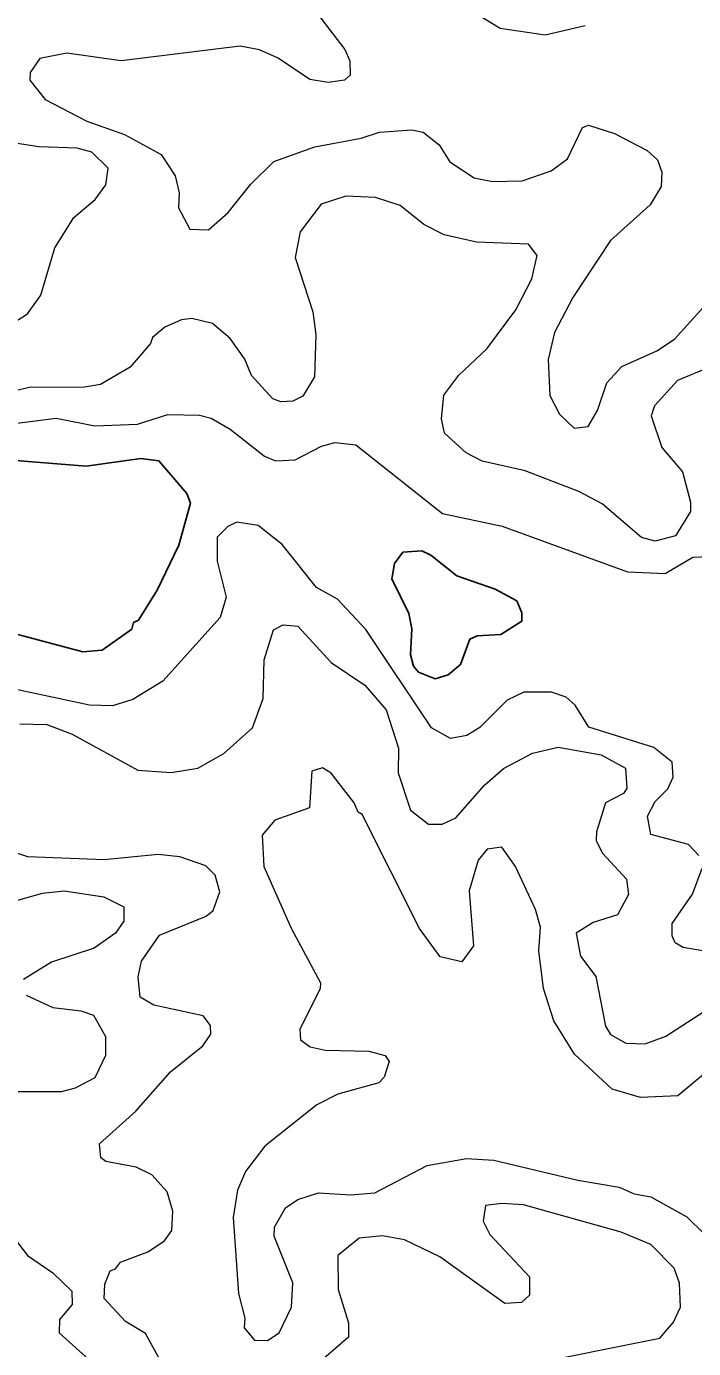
# Model space of a CAD drawing. Extents: x 763.2 to 816.8, y 7896.5 to 7952.7.
# Drawn here: x 796.321 to 797.738, y 7943.803 to 7946.613 of the extents above; entities that cross this region are included whole.
import ezdxf

# ---------------------------------------------------------------- set-up
doc = ezdxf.new("R2010")
doc.units = 0
doc.header["$LTSCALE"] = 0.064
doc.layers.add('1', color=7, linetype='Continuous', lineweight=25)
doc.layers.add('2', color=7, linetype='Continuous', lineweight=13)

msp = doc.modelspace()

# ---------------------------------------------------------------- linework, layer by layer
at = {"layer": '1'}
msp.add_lwpolyline([(796.2813, 7945.3264), (796.4406, 7945.2838), (796.4818, 7945.2871), (796.5449, 7945.3322), (796.5487, 7945.3458), (796.5588, 7945.3507), (796.5988, 7945.4146), (796.6447, 7945.5103), (796.6695, 7945.5999), (796.6615, 7945.6203), (796.6023, 7945.6898), (796.564, 7945.6944), (796.4482, 7945.6783), (796.2894, 7945.6912)], dxfattribs=at)
msp.add_lwpolyline([(797.317, 7945.4167), (797.2349, 7945.4449), (797.1803, 7945.4894), (797.161, 7945.4983), (797.1206, 7945.4954), (797.1027, 7945.4713), (797.0972, 7945.4386), (797.1333, 7945.3652), (797.1398, 7945.3324), (797.1367, 7945.2776), (797.1434, 7945.2533), (797.1537, 7945.2408), (797.189, 7945.2265), (797.2165, 7945.235), (797.2429, 7945.2567), (797.263, 7945.3105), (797.2782, 7945.318), (797.3286, 7945.3208), (797.373, 7945.3487), (797.373, 7945.3666), (797.363, 7945.3921)], close=True, dxfattribs=at)
at = {"layer": '2'}
for points in [[(796.9135, 7946.6735), (796.9974, 7946.5635), (797.008, 7946.5397), (797.0084, 7946.5091), (796.9963, 7946.4982), (796.9617, 7946.4934), (796.923, 7946.4999), (796.8558, 7946.5448), (796.8164, 7946.5627), (796.775, 7946.5705), (796.522, 7946.5394), (796.407, 7946.5557)], [(797.5076, 7946.6138), (797.4231, 7946.594), (797.3273, 7946.6084), (797.2748, 7946.6397)], [(796.407, 7946.5557), (796.3495, 7946.5441), (796.3288, 7946.5144), (796.3281, 7946.498), (796.361, 7946.4572), (796.4496, 7946.4112)], [(796.4496, 7946.4112), (796.5292, 7946.3829), (796.607, 7946.3402), (796.6371, 7946.2953), (796.6452, 7946.2593), (796.6439, 7946.2274), (796.6684, 7946.1817), (796.7079, 7946.1803), (796.7498, 7946.2171), (796.7975, 7946.2775), (796.8464, 7946.3256), (796.9335, 7946.357), (797.0319, 7946.3751), (797.0709, 7946.3881), (797.1399, 7946.3929), (797.1638, 7946.3877), (797.1979, 7946.3612), (797.2203, 7946.3248), (797.272, 7946.2911), (797.3109, 7946.283), (797.374, 7946.2847), (797.4354, 7946.306), (797.47, 7946.331), (797.5019, 7946.3978), (797.5146, 7946.4028), (797.5699, 7946.3851), (797.6395, 7946.3486), (797.6618, 7946.3294), (797.6705, 7946.3026), (797.6691, 7946.2727), (797.6459, 7946.2338), (797.5618, 7946.1574), (797.4815, 7946.0365), (797.4426, 7945.9619), (797.4292, 7945.9049), (797.4326, 7945.8283), (797.4532, 7945.7887), (797.4846, 7945.7591), (797.5145, 7945.7623), (797.5343, 7945.7964), (797.5541, 7945.8556), (797.5856, 7945.8898), (797.6598, 7945.9234), (797.6975, 7945.9484), (797.8123, 7946.0746)], [(796.296, 7945.9844), (796.323, 7946.0022), (796.3518, 7946.0418), (796.381, 7946.1422), (796.4217, 7946.2066), (796.4672, 7946.2447), (796.49, 7946.2762), (796.4947, 7946.3111), (796.4598, 7946.3456), (796.4286, 7946.3538), (796.3472, 7946.3569), (796.2789, 7946.3676)], [(797.7756, 7945.8898), (797.7038, 7945.8603), (797.6553, 7945.8062), (797.648, 7945.785), (797.6708, 7945.7177), (797.7147, 7945.6664), (797.7315, 7945.6018), (797.7313, 7945.582), (797.6995, 7945.5301), (797.6567, 7945.5189), (797.6275, 7945.5266), (797.5436, 7945.598), (797.4943, 7945.6242), (797.3805, 7945.6681), (797.2893, 7945.6892), (797.2553, 7945.7069), (797.2091, 7945.748), (797.2025, 7945.7786), (797.2074, 7945.8291), (797.2397, 7945.8715), (797.2989, 7945.9275), (797.3604, 7946.0107), (797.3945, 7946.0759), (797.4056, 7946.1261), (797.3873, 7946.1496), (797.2769, 7946.1545), (797.2083, 7946.1698), (797.165, 7946.1916), (797.1146, 7946.2322), (797.0622, 7946.2489), (796.9993, 7946.2517), (796.9473, 7946.2346), (796.9028, 7946.1763), (796.8919, 7946.1213), (796.9295, 7946.0062), (796.936, 7945.9575), (796.9329, 7945.8678), (796.9084, 7945.827), (796.8867, 7945.8164), (796.8617, 7945.8146), (796.8445, 7945.8214), (796.7989, 7945.8709), (796.7846, 7945.9055), (796.7536, 7945.9494), (796.7159, 7945.9812), (796.6725, 7945.992), (796.6504, 7945.9894), (796.6151, 7945.9735), (796.5888, 7945.9518), (796.5845, 7945.9387), (796.5414, 7945.8885), (796.478, 7945.8517), (796.4445, 7945.846), (796.3267, 7945.8456), (796.2449, 7945.8252)], [(796.29, 7945.7681), (796.3839, 7945.78), (796.4661, 7945.7638), (796.5568, 7945.7674), (796.6213, 7945.7882), (796.6883, 7945.7868), (796.7137, 7945.7802), (796.7536, 7945.757), (796.8268, 7945.6996), (796.8503, 7945.6898), (796.8916, 7945.6916), (796.9477, 7945.7208), (796.9761, 7945.7286), (797.0207, 7945.7233), (797.2046, 7945.5777), (797.3317, 7945.5506), (797.598, 7945.4538), (797.6776, 7945.4502), (797.7362, 7945.4846), (797.7718, 7945.4861)], [(796.813, 7945.552), (796.768, 7945.5594), (796.749, 7945.55), (796.7262, 7945.5271), (796.7261, 7945.4762), (796.7454, 7945.3996)], [(797.7495, 7944.8508), (797.7271, 7944.8745), (797.6471, 7944.8959), (797.6401, 7944.9344), (797.6565, 7944.9655), (797.6837, 7944.993), (797.6951, 7945.0176), (797.6924, 7945.0492), (797.6537, 7945.0807), (797.5158, 7945.124), (797.4863, 7945.1706), (797.4675, 7945.1877), (797.4364, 7945.1982), (797.3777, 7945.1984), (797.3418, 7945.1808), (797.2844, 7945.1228), (797.2568, 7945.1058), (797.2218, 7945.0997), (797.1816, 7945.1226), (797.0419, 7945.3309), (796.9821, 7945.3954), (796.9375, 7945.4203), (796.8639, 7945.5117), (796.813, 7945.552)], [(796.7454, 7945.3996), (796.7325, 7945.3566), (796.6109, 7945.2215), (796.5469, 7945.1828), (796.5037, 7945.169), (796.4548, 7945.1705), (796.1459, 7945.2361)], [(796.3072, 7945.1305), (796.3643, 7945.1292), (796.4182, 7945.1089), (796.5574, 7945.0325), (796.6286, 7945.0274), (796.685, 7945.0368), (796.7401, 7945.0678), (796.8009, 7945.1222), (796.8241, 7945.1845), (796.8261, 7945.2669), (796.8456, 7945.3302), (796.8661, 7945.3412), (796.8976, 7945.3381), (796.9684, 7945.2612), (797.0396, 7945.213), (797.0852, 7945.1607), (797.1114, 7945.0791), (797.1107, 7945.0269), (797.1365, 7944.9477), (797.1747, 7944.9175), (797.2038, 7944.9176), (797.2328, 7944.9311), (797.2939, 7945.0004), (797.3343, 7945.0362), (797.396, 7945.0688), (797.4507, 7945.0813), (797.5416, 7945.0648), (797.5933, 7945.0369), (797.5963, 7944.9941), (797.5895, 7944.9828), (797.551, 7944.9629), (797.5317, 7944.9016), (797.5311, 7944.8825), (797.545, 7944.8559), (797.5958, 7944.8004), (797.5996, 7944.7683), (797.5764, 7944.7249), (797.5245, 7944.7085), (797.4884, 7944.6859), (797.4982, 7944.6372), (797.5304, 7944.5941), (797.5508, 7944.4885), (797.5619, 7944.4708), (797.5944, 7944.4522), (797.6354, 7944.4506), (797.6789, 7944.467), (797.7589, 7944.5191)], [(797.7935, 7944.4139), (797.7048, 7944.3406), (797.6256, 7944.3372), (797.5653, 7944.3547), (797.4851, 7944.4292), (797.4416, 7944.4995), (797.419, 7944.5687), (797.4095, 7944.6486), (797.4127, 7944.699), (797.4026, 7944.7364), (797.3597, 7944.8274), (797.3305, 7944.8689), (797.2994, 7944.8644), (797.2803, 7944.8409), (797.2617, 7944.7757), (797.2708, 7944.6589), (797.2459, 7944.6251), (797.2, 7944.636), (797.156, 7944.6961), (797.0344, 7944.9384), (797.0256, 7944.9434), (797.0173, 7944.9627), (796.9684, 7945.0258), (796.9502, 7945.0372), (796.9269, 7945.0304), (796.9225, 7944.952), (796.8483, 7944.9261), (796.8214, 7944.8939), (796.8253, 7944.8277), (796.883, 7944.6964), (796.9458, 7944.5804), (796.9452, 7944.5679), (796.9017, 7944.4819), (796.9035, 7944.4596), (796.9238, 7944.4446), (796.9559, 7944.4375), (797.0486, 7944.4355), (797.0833, 7944.4259), (797.0918, 7944.4135), (797.0807, 7944.3802), (797.0699, 7944.3683), (796.9826, 7944.3437), (796.9382, 7944.3215), (796.8276, 7944.2334), (796.7865, 7944.1793), (796.7692, 7944.1398), (796.7604, 7944.0817), (796.7718, 7943.9206)], [(796.3242, 7944.8484), (796.2498, 7944.873)], [(796.7217, 7944.8094), (796.7022, 7944.829), (796.6469, 7944.8482), (796.6008, 7944.8531), (796.4858, 7944.8417), (796.3242, 7944.8484)], [(796.6087, 7943.7724), (796.5742, 7943.8357), (796.5313, 7943.861), (796.4859, 7943.9095), (796.4872, 7943.9404), (796.499, 7943.9683), (796.5105, 7943.9728), (796.521, 7943.987), (796.5792, 7944.0091), (796.6144, 7944.032), (796.6301, 7944.0542), (796.6319, 7944.0956), (796.6202, 7944.1364), (796.5872, 7944.1725), (796.554, 7944.1891), (796.4899, 7944.2007), (796.479, 7944.2086), (796.476, 7944.2387), (796.5532, 7944.3075), (796.6272, 7944.3913), (796.6956, 7944.4469), (796.7125, 7944.4711), (796.7118, 7944.49), (796.6967, 7944.5101), (796.5914, 7944.5332), (796.5627, 7944.5497), (796.5582, 7944.5935), (796.5653, 7944.6266), (796.604, 7944.6818), (796.7025, 7944.7222), (796.7178, 7944.7343), (796.7321, 7944.7735), (796.7217, 7944.8094)], [(797.778, 7944.6447), (797.7158, 7944.6558), (797.6991, 7944.6657), (797.6923, 7944.6802), (797.6924, 7944.7063), (797.736, 7944.7688), (797.7562, 7944.8241)], [(796.2393, 7944.7383), (796.355, 7944.771), (796.401, 7944.7758), (796.4852, 7944.7629), (796.5282, 7944.7423), (796.5279, 7944.7117), (796.5104, 7944.6858), (796.4647, 7944.6539), (796.374, 7944.6247), (796.315, 7944.5873)], [(796.3201, 7944.5543), (796.3773, 7944.5278), (796.4365, 7944.521), (796.4635, 7944.5119), (796.4892, 7944.4663), (796.4889, 7944.426), (796.4661, 7944.3783), (796.4246, 7944.3566), (796.3945, 7944.3488), (796.3024, 7944.3486)], [(796.858, 7943.8372), (796.8838, 7943.8915), (796.8866, 7943.9434), (796.8474, 7944.042), (796.8478, 7944.0614), (796.8714, 7944.1027), (796.8974, 7944.1203), (796.9414, 7944.1342), (797.0101, 7944.13), (797.0608, 7944.1342), (797.1722, 7944.1922), (797.2556, 7944.2072), (797.3141, 7944.2038), (797.4923, 7944.1611), (797.5803, 7944.1463), (797.6119, 7944.1322), (797.6474, 7944.1261), (797.7241, 7944.0832), (797.761, 7944.0462)], [(797.3733, 7943.7668), (797.6662, 7943.8257), (797.6958, 7943.8594), (797.7101, 7943.8915), (797.7084, 7943.9427), (797.6968, 7943.9739), (797.6474, 7944.0247), (797.5843, 7944.0508), (797.3765, 7944.1086), (797.3306, 7944.1119), (797.2958, 7944.1071), (797.2914, 7944.0743), (797.3055, 7944.0461), (797.3894, 7943.9557), (797.3895, 7943.9167), (797.3727, 7943.9012), (797.3372, 7943.8993), (797.199, 7943.9985), (797.1242, 7944.0344), (797.0774, 7944.0429), (797.0276, 7944.0383), (796.9823, 7944.0013), (796.9835, 7943.9289), (797.0049, 7943.8579), (797.0048, 7943.8277), (796.953, 7943.7821)], [(796.2977, 7944.0348), (796.3235, 7944.0013), (796.3773, 7943.964), (796.4177, 7943.9253), (796.4183, 7943.8972), (796.3909, 7943.8653), (796.3908, 7943.8371), (796.4615, 7943.7728)], [(796.7718, 7943.9206), (796.7846, 7943.8678), (796.7836, 7943.8474), (796.8055, 7943.8211), (796.8334, 7943.8203), (796.858, 7943.8372)]]:
    msp.add_lwpolyline(points, dxfattribs=at)

doc.saveas('drawing.dxf')
